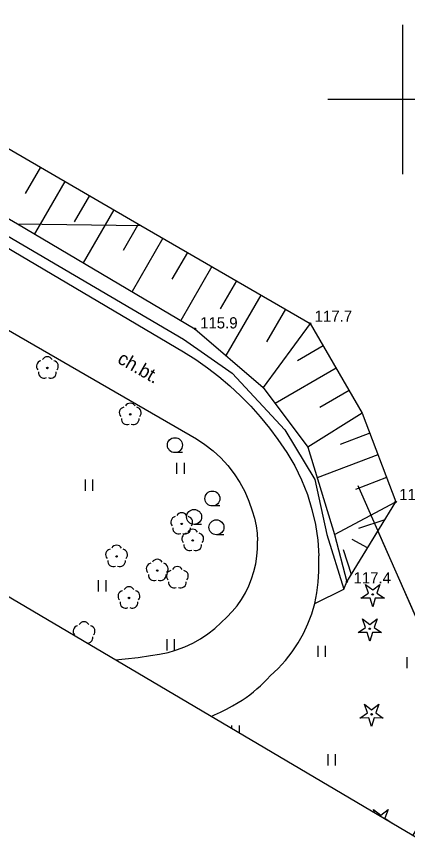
# Model space of a CAD drawing. Extents: x 6434771 to 6436222, y 5663454 to 5664782.
# Drawn here: x 6435474.2 to 6435500.3, y 5663649.8 to 5663705.5 of the extents above; entities that cross this region are included whole.
import ezdxf

# ---------------------------------------------------------------- set-up
doc = ezdxf.new("R2010")
doc.units = 0
for name, color, linetype in [('Warstwa 10', 7, 'Continuous'), ('Warstwa 11', 7, 'Continuous'), ('Warstwa 13', 7, 'Continuous'), ('Warstwa 2', 7, 'Continuous'), ('Warstwa 20', 7, 'Continuous'), ('Warstwa 21', 7, 'Continuous'), ('Warstwa 5', 7, 'Continuous'), ('Warstwa 6', 7, 'Continuous'), ('Warstwa 63', 7, 'Continuous'), ('Warstwa 9', 7, 'Continuous')]:
    doc.layers.add(name, color=color, linetype=linetype)

msp = doc.modelspace()

# ---------------------------------------------------------------- linework, layer by layer
at = {"layer": 'Warstwa 10'}
for p, q in [((6435470.863, 5663698.319), (6435482.498, 5663691.579)), ((6435475.781, 5663695.47), (6435474.767, 5663693.719)), ((6435468.921, 5663694.823), (6435474.244, 5663691.678)), ((6435477.42, 5663694.52), (6435475.762, 5663691.66)), ((6435479.06, 5663693.57), (6435478.037, 5663691.807)), ((6435480.698, 5663692.622), (6435480.111, 5663691.608)), ((6435474.244, 5663691.678), (6435482.498, 5663691.579)), ((6435474.244, 5663691.678), (6435486.12, 5663684.665)), ((6435474.244, 5663691.678), (6435482.498, 5663691.579)), ((6435482.338, 5663691.672), (6435482.286, 5663691.581)), ((6435475.762, 5663691.66), (6435475.383, 5663691.006)), ((6435480.111, 5663691.608), (6435478.645, 5663689.079)), ((6435482.286, 5663691.581), (6435481.307, 5663689.893)), ((6435482.498, 5663691.579), (6435493.815, 5663685.022)), ((6435483.977, 5663690.722), (6435481.908, 5663687.152)), ((6435485.616, 5663689.772), (6435484.578, 5663687.981)), ((6435487.256, 5663688.822), (6435485.171, 5663685.225)), ((6435488.895, 5663687.873), (6435487.812, 5663686.004)), ((6435490.535, 5663686.923), (6435488.189, 5663682.876)), ((6435492.173, 5663685.973), (6435490.911, 5663683.794)), ((6435493.815, 5663685.022), (6435490.673, 5663680.73)), ((6435493.815, 5663685.022), (6435497.293, 5663679.03)), ((6435486.12, 5663684.665), (6435490.673, 5663680.73)), ((6435494.685, 5663683.523), (6435492.975, 5663682.53)), ((6435495.554, 5663682.025), (6435491.478, 5663679.66)), ((6435490.673, 5663680.73), (6435493.665, 5663676.753)), ((6435496.423, 5663680.528), (6435494.475, 5663679.398)), ((6435497.293, 5663679.03), (6435493.665, 5663676.753)), ((6435497.293, 5663679.03), (6435499.551, 5663673.082)), ((6435497.806, 5663677.681), (6435495.823, 5663676.927)), ((6435493.665, 5663676.753), (6435495.444, 5663670.902)), ((6435498.351, 5663676.243), (6435494.289, 5663674.701)), ((6435498.932, 5663674.713), (6435496.849, 5663673.922)), ((6435495.444, 5663670.902), (6435499.551, 5663673.082)), ((6435496.276, 5663667.732), (6435499.551, 5663673.082)), ((6435498.815, 5663671.88), (6435497.063, 5663671.313)), ((6435495.444, 5663670.902), (6435496.276, 5663667.732)), ((6435497.67, 5663670.009), (6435496.624, 5663670.565)), ((6435496.586, 5663668.238), (6435496.044, 5663669.89))]:
    msp.add_line(p, q, dxfattribs=at)
for points in [[(6435497.221, 5663666.641), (6435497.723, 5663666.988), (6435497.521, 5663667.564), (6435498.006, 5663667.194), (6435498.491, 5663667.564), (6435498.289, 5663666.988), (6435498.791, 5663666.641), (6435498.181, 5663666.655), (6435498.006, 5663666.071), (6435497.831, 5663666.655)], [(6435497.027, 5663664.343), (6435497.529, 5663664.69), (6435497.327, 5663665.266), (6435497.812, 5663664.896), (6435498.297, 5663665.266), (6435498.095, 5663664.69), (6435498.597, 5663664.343), (6435497.987, 5663664.357), (6435497.812, 5663663.773), (6435497.637, 5663664.357)], [(6435497.148, 5663658.626), (6435497.65, 5663658.973), (6435497.448, 5663659.549), (6435497.933, 5663659.179), (6435498.418, 5663659.549), (6435498.216, 5663658.973), (6435498.718, 5663658.626), (6435498.108, 5663658.64), (6435497.933, 5663658.056), (6435497.758, 5663658.64)]]:
    msp.add_lwpolyline(points, close=True, dxfattribs=at)
msp.add_lwpolyline([(6435498.137, 5663652.287), (6435498.061, 5663652.504), (6435498.546, 5663652.134), (6435499.031, 5663652.504), (6435498.829, 5663651.928), (6435499.317, 5663651.591)], dxfattribs=at)
for centre in [(6435498.006, 5663666.896), (6435497.812, 5663664.598), (6435497.933, 5663658.881)]:
    msp.add_circle(centre, 0.05, dxfattribs=at)
at = {"layer": 'Warstwa 11'}
for centre in [(6435476.247, 5663682.044), (6435481.79, 5663678.937), (6435485.232, 5663671.615), (6435485.968, 5663670.506), (6435480.875, 5663669.437), (6435483.594, 5663668.494), (6435481.705, 5663666.66)]:
    msp.add_circle(centre, 0.05, dxfattribs=at)
for centre, start, end in [((6435476.247, 5663682.419), 30.1471, 149.8529), ((6435475.89, 5663682.16), 102.1471, 221.8529), ((6435476.604, 5663682.16), 318.1471, 77.8529), ((6435476.027, 5663681.741), 174.1471, 293.8529), ((6435476.467, 5663681.741), 246.1471, 5.8529), ((6435481.433, 5663679.053), 102.1471, 221.8529), ((6435481.79, 5663679.312), 30.1471, 149.8529), ((6435482.147, 5663679.053), 318.1471, 77.8529), ((6435481.57, 5663678.634), 174.1471, 293.8529), ((6435482.01, 5663678.634), 246.1471, 5.8529), ((6435485.232, 5663671.99), 30.1471, 149.8529), ((6435484.875, 5663671.731), 102.1471, 221.8529), ((6435485.589, 5663671.731), 318.1471, 77.8529), ((6435485.012, 5663671.312), 174.1471, 293.8529), ((6435485.452, 5663671.312), 246.1471, 5.8529), ((6435485.968, 5663670.881), 30.1471, 149.8529), ((6435485.611, 5663670.622), 102.1471, 221.8529), ((6435486.325, 5663670.622), 318.1471, 77.8529), ((6435480.875, 5663669.812), 30.1471, 149.8529), ((6435485.748, 5663670.203), 174.1471, 293.8529), ((6435486.188, 5663670.203), 246.1471, 5.8529), ((6435480.518, 5663669.553), 102.1471, 221.8529), ((6435481.232, 5663669.553), 318.1471, 77.8529), ((6435480.655, 5663669.134), 174.1471, 293.8529), ((6435481.095, 5663669.134), 246.1471, 5.8529), ((6435483.237, 5663668.61), 102.1471, 221.8529), ((6435483.594, 5663668.869), 30.1471, 149.8529), ((6435483.951, 5663668.61), 318.1471, 77.8529), ((6435483.374, 5663668.191), 174.1471, 293.8529), ((6435483.814, 5663668.191), 246.1471, 5.8529), ((6435481.348, 5663666.776), 102.1471, 221.8529), ((6435481.705, 5663667.035), 30.1471, 149.8529), ((6435482.062, 5663666.776), 318.1471, 77.8529), ((6435481.485, 5663666.357), 174.1471, 293.8529), ((6435481.925, 5663666.357), 246.1471, 5.8529)]:
    msp.add_arc(centre, 0.375, start, end, dxfattribs=at)
at = {"layer": 'Warstwa 13'}
for centre in [(6435493.815, 5663685.022), (6435486.12, 5663684.665), (6435499.551, 5663673.082), (6435496.276, 5663667.732)]:
    msp.add_circle(centre, 0.045, dxfattribs=at)
for centre, start, end in [((6435484.584, 5663668.126), 102.0477, 221.9513), ((6435484.941, 5663668.385), 30.1471, 149.8529), ((6435485.298, 5663668.126), 318.0487, 77.9523), ((6435484.721, 5663667.707), 174.1984, 293.7229), ((6435485.161, 5663667.707), 246.2771, 5.6877), ((6435478.699, 5663664.696), 30.1471, 149.8529), ((6435478.342, 5663664.437), 102.0477, 221.9513), ((6435479.056, 5663664.437), 318.0487, 77.9523), ((6435478.919, 5663664.018), 265.4646, 5.6877)]:
    msp.add_arc(centre, 0.375, start, end, dxfattribs=at)
at = {"layer": 'Warstwa 2'}
for points in [[(6435472.158, 5663691.703), (6435485.351, 5663683.964), (6435488.614, 5663681.695), (6435492.139, 5663677.912), (6435494.139, 5663674.578), (6435494.944, 5663670.898), (6435496.08, 5663667.254)], [(6435497.004, 5663674.183), (6435501.764, 5663663.395), (6435501.284, 5663651.8), (6435500.681, 5663650.786)]]:
    msp.add_lwpolyline(points, dxfattribs=at)
at = {"layer": 'Warstwa 20'}
for p, q in [((6435470.863, 5663698.319), (6435482.498, 5663691.579)), ((6435482.498, 5663691.579), (6435493.815, 5663685.022)), ((6435493.815, 5663685.022), (6435497.293, 5663679.03)), ((6435497.293, 5663679.03), (6435499.551, 5663673.082)), ((6435496.276, 5663667.732), (6435499.551, 5663673.082))]:
    msp.add_line(p, q, dxfattribs=at)
at = {"layer": 'Warstwa 21'}
for p, q in [((6435468.921, 5663694.823), (6435474.244, 5663691.678)), ((6435474.244, 5663691.678), (6435486.12, 5663684.665)), ((6435486.12, 5663684.665), (6435490.673, 5663680.73)), ((6435490.673, 5663680.73), (6435493.665, 5663676.753)), ((6435493.665, 5663676.753), (6435495.444, 5663670.902)), ((6435495.444, 5663670.902), (6435496.276, 5663667.732))]:
    msp.add_line(p, q, dxfattribs=at)
at = {"layer": 'Warstwa 5'}
for p, q in [((6435471.432, 5663685.842), (6435486.211, 5663677.313)), ((6435486.211, 5663677.313), (6435486.79, 5663676.93)), ((6435486.79, 5663676.93), (6435487.335, 5663676.501)), ((6435487.335, 5663676.501), (6435487.844, 5663676.03)), ((6435484.91, 5663674.953), (6435484.91, 5663675.703)), ((6435485.41, 5663674.953), (6435485.41, 5663675.703)), ((6435487.844, 5663676.03), (6435488.312, 5663675.518)), ((6435488.312, 5663675.518), (6435488.737, 5663674.97)), ((6435488.737, 5663674.97), (6435489.116, 5663674.389)), ((6435478.788, 5663673.83), (6435478.788, 5663674.58)), ((6435479.288, 5663673.83), (6435479.288, 5663674.58)), ((6435489.116, 5663674.389), (6435489.447, 5663673.779)), ((6435489.447, 5663673.779), (6435489.726, 5663673.144)), ((6435489.726, 5663673.144), (6435489.953, 5663672.488)), ((6435489.953, 5663672.488), (6435490.099, 5663671.995)), ((6435490.099, 5663671.995), (6435490.208, 5663671.493)), ((6435490.208, 5663671.493), (6435490.279, 5663670.984)), ((6435496.276, 5663667.732), (6435498.353, 5663671.125)), ((6435498.353, 5663671.125), (6435501.764, 5663663.395)), ((6435490.279, 5663670.984), (6435490.312, 5663670.471)), ((6435490.264, 5663669.445), (6435490.307, 5663669.957)), ((6435490.307, 5663669.957), (6435490.312, 5663670.471)), ((6435490.183, 5663668.937), (6435490.264, 5663669.445)), ((6435490.064, 5663668.437), (6435490.183, 5663668.937)), ((6435489.908, 5663667.947), (6435490.064, 5663668.437)), ((6435479.673, 5663667.098), (6435479.673, 5663667.848)), ((6435480.173, 5663667.098), (6435480.173, 5663667.848)), ((6435489.716, 5663667.471), (6435489.908, 5663667.947)), ((6435496.08, 5663667.254), (6435496.276, 5663667.732)), ((6435489.489, 5663667.009), (6435489.716, 5663667.471)), ((6435494.126, 5663666.301), (6435496.08, 5663667.254)), ((6435489.229, 5663666.566), (6435489.489, 5663667.009)), ((6435488.613, 5663665.744), (6435488.936, 5663666.144)), ((6435488.936, 5663666.144), (6435489.229, 5663666.566)), ((6435493.927, 5663665.608), (6435494.126, 5663666.301)), ((6435488.261, 5663665.37), (6435488.613, 5663665.744)), ((6435493.674, 5663664.932), (6435493.927, 5663665.608)), ((6435487.445, 5663664.625), (6435487.882, 5663665.023)), ((6435487.882, 5663665.023), (6435488.261, 5663665.37)), ((6435493.37, 5663664.278), (6435493.674, 5663664.932)), ((6435486.98, 5663664.261), (6435487.445, 5663664.625)), ((6435484.252, 5663663.146), (6435484.252, 5663663.896)), ((6435484.752, 5663663.146), (6435484.752, 5663663.896)), ((6435485.973, 5663663.645), (6435486.488, 5663663.934)), ((6435486.488, 5663663.934), (6435486.98, 5663664.261)), ((6435493.016, 5663663.649), (6435493.37, 5663664.278)), ((6435484.885, 5663663.187), (6435485.438, 5663663.395)), ((6435485.438, 5663663.395), (6435485.973, 5663663.645)), ((6435492.615, 5663663.05), (6435493.016, 5663663.649)), ((6435494.355, 5663662.715), (6435494.355, 5663663.465)), ((6435494.855, 5663662.715), (6435494.855, 5663663.465)), ((6435481.461, 5663662.58), (6435482.31, 5663662.686)), ((6435482.31, 5663662.686), (6435483.155, 5663662.819)), ((6435483.155, 5663662.819), (6435483.74, 5663662.898)), ((6435483.74, 5663662.898), (6435484.318, 5663663.02)), ((6435484.318, 5663663.02), (6435484.752, 5663663.148)), ((6435484.752, 5663663.148), (6435484.885, 5663663.187)), ((6435492.168, 5663662.483), (6435492.615, 5663663.05)), ((6435500.315, 5663661.956), (6435500.315, 5663662.706)), ((6435480.796, 5663662.519), (6435481.461, 5663662.58)), ((6435491.678, 5663661.953), (6435492.168, 5663662.483)), ((6435491.149, 5663661.463), (6435491.678, 5663661.953)), ((6435490.496, 5663660.794), (6435490.721, 5663661.01)), ((6435490.721, 5663661.01), (6435490.938, 5663661.233)), ((6435490.938, 5663661.233), (6435491.149, 5663661.463)), ((6435490.027, 5663660.385), (6435490.265, 5663660.586)), ((6435490.265, 5663660.586), (6435490.496, 5663660.794)), ((6435489.277, 5663659.828), (6435489.533, 5663660.006)), ((6435489.533, 5663660.006), (6435489.783, 5663660.191)), ((6435489.783, 5663660.191), (6435490.027, 5663660.385)), ((6435488.231, 5663659.223), (6435488.627, 5663659.435)), ((6435488.627, 5663659.435), (6435489.017, 5663659.659)), ((6435489.017, 5663659.659), (6435489.277, 5663659.828)), ((6435487.195, 5663658.743), (6435487.419, 5663658.837)), ((6435487.419, 5663658.837), (6435487.828, 5663659.024)), ((6435487.828, 5663659.024), (6435488.231, 5663659.223)), ((6435488.593, 5663657.918), (6435488.593, 5663658.137)), ((6435489.093, 5663657.623), (6435489.093, 5663658.137)), ((6435495.026, 5663655.455), (6435495.026, 5663656.205)), ((6435495.526, 5663655.455), (6435495.526, 5663656.205))]:
    msp.add_line(p, q, dxfattribs=at)
at = {"layer": 'Warstwa 6'}
for p, q in [((6435485.275, 5663676.381), (6435484.775, 5663676.381)), ((6435487.784, 5663672.811), (6435487.284, 5663672.811)), ((6435486.562, 5663671.582), (6435486.062, 5663671.582)), ((6435488.057, 5663670.887), (6435487.557, 5663670.887))]:
    msp.add_line(p, q, dxfattribs=at)
for centre in [(6435484.775, 5663676.881), (6435487.284, 5663673.311), (6435486.062, 5663672.082), (6435487.557, 5663671.387)]:
    msp.add_circle(centre, 0.5, dxfattribs=at)
at = {"layer": 'Warstwa 63'}
for p, q in [((6435500, 5663705), (6435500, 5663695)), ((6435505, 5663700), (6435495, 5663700))]:
    msp.add_line(p, q, dxfattribs=at)
msp.add_lwpolyline([(6435677.2, 5663546.629), (6436084.093, 5664236.205), (6435222.122, 5664744.822), (6434815.229, 5664055.245)], close=True, dxfattribs=at)
at = {"layer": 'Warstwa 9'}
for p, q in [((6435470.992, 5663691.598), (6435485.351, 5663683.124)), ((6435471.432, 5663685.842), (6435486.211, 5663677.313)), ((6435485.351, 5663683.124), (6435486.167, 5663682.608)), ((6435486.167, 5663682.608), (6435486.959, 5663682.055)), ((6435486.959, 5663682.055), (6435487.724, 5663681.466)), ((6435487.724, 5663681.466), (6435488.461, 5663680.841)), ((6435488.461, 5663680.841), (6435489.169, 5663680.184)), ((6435489.169, 5663680.184), (6435489.845, 5663679.494)), ((6435489.845, 5663679.494), (6435490.488, 5663678.774)), ((6435490.488, 5663678.774), (6435491.097, 5663678.024)), ((6435491.097, 5663678.024), (6435491.671, 5663677.248)), ((6435486.211, 5663677.313), (6435486.79, 5663676.93)), ((6435491.671, 5663677.248), (6435492.267, 5663676.39)), ((6435486.79, 5663676.93), (6435487.335, 5663676.501)), ((6435487.335, 5663676.501), (6435487.844, 5663676.03)), ((6435492.267, 5663676.39), (6435492.796, 5663675.49)), ((6435487.844, 5663676.03), (6435488.312, 5663675.518)), ((6435488.312, 5663675.518), (6435488.737, 5663674.97)), ((6435488.737, 5663674.97), (6435489.116, 5663674.389)), ((6435492.796, 5663675.49), (6435493.254, 5663674.551)), ((6435489.116, 5663674.389), (6435489.447, 5663673.779)), ((6435493.254, 5663674.551), (6435493.638, 5663673.58)), ((6435489.447, 5663673.779), (6435489.726, 5663673.144)), ((6435493.638, 5663673.58), (6435493.947, 5663672.582)), ((6435489.726, 5663673.144), (6435489.953, 5663672.488)), ((6435489.953, 5663672.488), (6435490.099, 5663671.995)), ((6435493.947, 5663672.582), (6435494.178, 5663671.563)), ((6435490.099, 5663671.995), (6435490.208, 5663671.493)), ((6435490.208, 5663671.493), (6435490.279, 5663670.984)), ((6435494.178, 5663671.563), (6435494.33, 5663670.53)), ((6435490.279, 5663670.984), (6435490.312, 5663670.471)), ((6435494.33, 5663670.53), (6435494.402, 5663669.488)), ((6435490.264, 5663669.445), (6435490.307, 5663669.957)), ((6435490.307, 5663669.957), (6435490.312, 5663670.471)), ((6435490.183, 5663668.937), (6435490.264, 5663669.445)), ((6435494.394, 5663668.444), (6435494.402, 5663669.488)), ((6435490.064, 5663668.437), (6435490.183, 5663668.937)), ((6435489.908, 5663667.947), (6435490.064, 5663668.437)), ((6435494.361, 5663667.723), (6435494.394, 5663668.444)), ((6435489.716, 5663667.471), (6435489.908, 5663667.947)), ((6435494.271, 5663667.008), (6435494.361, 5663667.723)), ((6435489.489, 5663667.009), (6435489.716, 5663667.471)), ((6435489.229, 5663666.566), (6435489.489, 5663667.009)), ((6435494.126, 5663666.301), (6435494.271, 5663667.008)), ((6435488.613, 5663665.744), (6435488.936, 5663666.144)), ((6435488.936, 5663666.144), (6435489.229, 5663666.566)), ((6435493.927, 5663665.608), (6435494.126, 5663666.301)), ((6435488.261, 5663665.37), (6435488.613, 5663665.744)), ((6435493.674, 5663664.932), (6435493.927, 5663665.608)), ((6435487.445, 5663664.625), (6435487.882, 5663665.023)), ((6435487.882, 5663665.023), (6435488.261, 5663665.37)), ((6435493.37, 5663664.278), (6435493.674, 5663664.932)), ((6435486.98, 5663664.261), (6435487.445, 5663664.625)), ((6435485.973, 5663663.645), (6435486.488, 5663663.934)), ((6435486.488, 5663663.934), (6435486.98, 5663664.261)), ((6435493.016, 5663663.649), (6435493.37, 5663664.278)), ((6435484.885, 5663663.187), (6435485.438, 5663663.395)), ((6435485.438, 5663663.395), (6435485.973, 5663663.645)), ((6435492.615, 5663663.05), (6435493.016, 5663663.649)), ((6435481.461, 5663662.58), (6435482.31, 5663662.686)), ((6435482.31, 5663662.686), (6435483.155, 5663662.819)), ((6435483.155, 5663662.819), (6435483.74, 5663662.898)), ((6435483.74, 5663662.898), (6435484.318, 5663663.02)), ((6435484.318, 5663663.02), (6435484.752, 5663663.148)), ((6435484.752, 5663663.148), (6435484.885, 5663663.187)), ((6435492.168, 5663662.483), (6435492.615, 5663663.05)), ((6435480.796, 5663662.519), (6435481.461, 5663662.58)), ((6435491.678, 5663661.953), (6435492.168, 5663662.483)), ((6435491.149, 5663661.463), (6435491.678, 5663661.953)), ((6435490.496, 5663660.794), (6435490.721, 5663661.01)), ((6435490.721, 5663661.01), (6435490.938, 5663661.233)), ((6435490.938, 5663661.233), (6435491.149, 5663661.463)), ((6435490.027, 5663660.385), (6435490.265, 5663660.586)), ((6435490.265, 5663660.586), (6435490.496, 5663660.794)), ((6435489.277, 5663659.828), (6435489.533, 5663660.006)), ((6435489.533, 5663660.006), (6435489.783, 5663660.191)), ((6435489.783, 5663660.191), (6435490.027, 5663660.385)), ((6435488.231, 5663659.223), (6435488.627, 5663659.435)), ((6435488.627, 5663659.435), (6435489.017, 5663659.659)), ((6435489.017, 5663659.659), (6435489.277, 5663659.828)), ((6435487.195, 5663658.743), (6435487.419, 5663658.837)), ((6435487.419, 5663658.837), (6435487.828, 5663659.024)), ((6435487.828, 5663659.024), (6435488.231, 5663659.223))]:
    msp.add_line(p, q, dxfattribs=at)

# ---------------------------------------------------------------- texts
at = {"layer": 'Warstwa 13'}
for s, p in [('117.7', (6435494.123, 5663685.131)), ('115.9', (6435486.461, 5663684.686)), ('117.4', (6435499.775, 5663673.202)), ('117.4', (6435496.719, 5663667.63))]:
    msp.add_text(s, height=0.75, dxfattribs=at).set_placement(p)
at = {"layer": 'Warstwa 9'}
msp.add_text('ch.bt.', height=0.9, rotation=330.144, dxfattribs=at).set_placement((6435480.868, 5663682.423))

doc.saveas('drawing.dxf')
